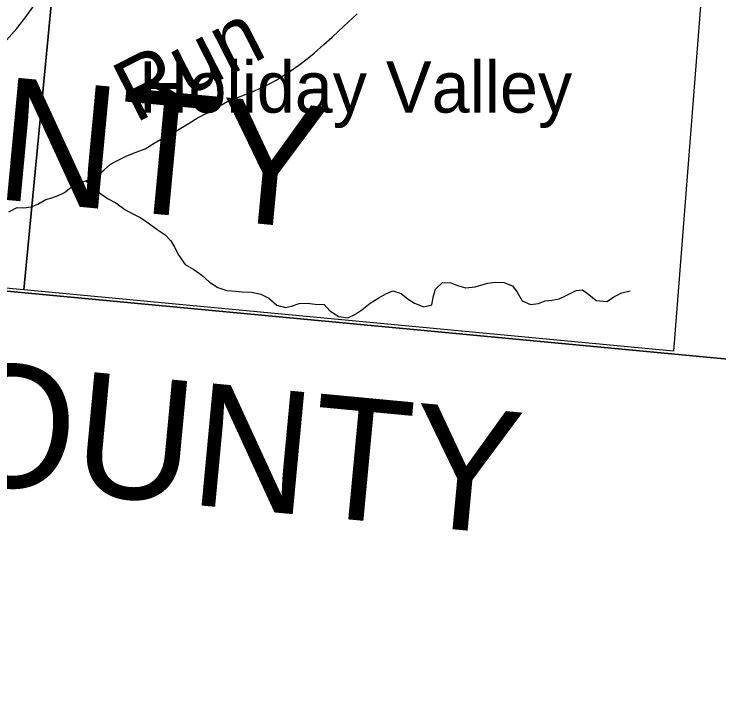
# Model space of a CAD drawing. Extents: x 0 to 680, y 0 to 440.
# Drawn here: x 201.89 to 218.93, y 223.53 to 239.87 of the extents above; entities that cross this region are included whole.
import ezdxf

# ---------------------------------------------------------------- set-up
doc = ezdxf.new("R2010")
doc.units = 0
for name, color, linetype in [('GM_X_Adjacent_County', 7, 'Continuous'), ('GM_X_Adjacent_County_Text', 7, 'Continuous'), ('GM_X_County', 7, 'Continuous'), ('GM_X_County_Road', 7, 'Continuous'), ('GM_X_Minor_River', 7, 'Continuous'), ('GM_X_Minor_River_Text', 7, 'Continuous'), ('GM_X_Section', 7, 'Continuous'), ('GM_X_Township', 7, 'Continuous'), ('GM_X_Unincorporated_Text', 7, 'Continuous')]:
    doc.layers.add(name, color=color, linetype=linetype)

msp = doc.modelspace()

# ---------------------------------------------------------------- linework, layer by layer
at = {"layer": 'GM_X_Adjacent_County'}
for points in [[(147.293, 330.96), (144.577, 302.142), (144.51, 301.336), (143.553, 290.485), (143.529, 290.136), (141.787, 270.726), (141.629, 267.688), (140.594, 256.41), (140.493, 255.146), (140.47, 254.902), (140.455, 254.776), (140.389, 254.084), (139.425, 244.118), (138.983, 239.223), (153.32, 237.849), (163.933, 236.734), (186.866, 234.57), (188.472, 234.42), (188.705, 234.396), (189.027, 234.365), (189.199, 234.349), (192.391, 234.048), (194.54, 233.845), (222.573, 231.206)], [(222.573, 231.206), (194.54, 233.845), (192.391, 234.048), (189.199, 234.349), (189.027, 234.365), (188.705, 234.396), (188.472, 234.42), (186.866, 234.57), (163.933, 236.734), (153.32, 237.849), (138.983, 239.223), (138.264, 231.413), (137.541, 223.533), (133.372, 223.921), (132.763, 223.977), (126.921, 224.521)], [(222.573, 231.206), (194.54, 233.845), (192.391, 234.048), (189.199, 234.349), (189.027, 234.365), (188.705, 234.396), (188.472, 234.42), (186.866, 234.57), (163.933, 236.734), (153.32, 237.849), (138.983, 239.223), (138.264, 231.413), (137.541, 223.533), (133.372, 223.921), (132.763, 223.977), (126.921, 224.521)]]:
    msp.add_lwpolyline(points, dxfattribs=at)
at = {"layer": 'GM_X_County'}
msp.add_lwpolyline([(147.293, 330.96), (144.577, 302.142), (144.51, 301.336), (143.553, 290.485), (143.529, 290.136), (141.787, 270.726), (141.629, 267.688), (140.594, 256.41), (140.493, 255.146), (140.47, 254.902), (140.455, 254.776), (140.389, 254.084), (139.425, 244.118), (138.983, 239.223), (153.32, 237.849), (163.933, 236.734), (186.866, 234.57), (188.472, 234.42), (188.705, 234.396), (189.027, 234.365), (189.199, 234.349), (192.391, 234.048), (194.54, 233.845), (222.573, 231.206)], dxfattribs=at)
at = {"layer": 'GM_X_County_Road'}
msp.add_lwpolyline([(201.708, 239.24), (201.953, 239.519), (202.037, 239.623), (202.125, 239.74), (202.199, 239.84), (202.55, 240.339), (203.081, 241.104), (203.311, 241.416), (203.425, 241.556), (203.529, 241.676), (203.552, 241.7)], dxfattribs=at)
at = {"layer": 'GM_X_Minor_River'}
for points in [[(202.804, 235.43), (202.952, 235.487), (203.107, 235.557), (203.304, 235.708), (203.512, 235.801), (203.679, 235.864), (203.875, 235.939), (204.066, 236.108), (204.216, 236.243), (204.401, 236.341), (204.615, 236.446), (204.841, 236.532), (205.055, 236.612), (205.275, 236.746), (205.43, 236.839), (205.692, 236.978), (205.877, 237.089), (206.122, 237.234), (206.336, 237.374), (206.551, 237.478), (206.718, 237.588), (206.92, 237.687), (207.099, 237.791), (207.301, 237.854), (207.473, 237.929), (207.669, 237.998), (207.842, 238.079), (208.02, 238.16), (208.223, 238.27), (208.39, 238.381), (208.593, 238.509), (208.772, 238.637), (208.975, 238.789), (209.142, 238.923), (209.381, 239.139), (209.579, 239.315), (209.734, 239.461), (209.98, 239.684), (210.183, 239.877)], [(203.624, 235.843), (203.766, 235.726), (203.953, 235.546), (204.147, 235.413), (204.352, 235.31), (204.569, 235.147), (204.793, 235.026), (204.957, 234.941), (205.163, 234.802), (205.35, 234.663), (205.538, 234.536), (205.678, 234.386), (205.765, 234.237), (205.875, 234.034), (206.026, 233.819), (206.232, 233.697), (206.431, 233.559), (206.612, 233.39), (206.812, 233.257), (207.036, 233.189), (207.255, 233.169), (207.408, 233.155), (207.627, 233.146), (207.857, 233.102), (208.051, 233.005), (208.244, 232.83), (208.451, 232.775), (208.599, 232.808), (208.783, 232.871), (208.979, 232.881), (209.168, 232.861), (209.386, 232.846), (209.527, 232.696), (209.744, 232.557), (209.956, 232.525), (210.129, 232.612), (210.302, 232.722), (210.499, 232.886), (210.708, 233.014), (210.875, 233.107), (211.047, 233.182), (211.253, 233.114), (211.423, 232.981), (211.576, 232.884), (211.8, 232.793), (211.995, 232.838), (212.028, 233.057), (212.077, 233.222), (212.251, 233.38), (212.452, 233.372), (212.611, 233.311), (212.811, 233.255), (213.042, 233.276), (213.197, 233.327), (213.345, 233.367), (213.529, 233.388), (213.73, 233.38), (213.942, 233.3), (214.052, 233.151), (214.174, 232.941), (214.374, 232.85), (214.57, 232.877), (214.736, 232.94), (214.896, 232.956), (215.074, 232.99), (215.276, 233.082), (215.479, 233.186), (215.633, 233.208), (215.785, 233.088), (215.967, 232.949), (216.227, 232.922), (216.412, 233.044), (216.584, 233.131), (216.786, 233.182)], [(201.758, 235.087), (201.961, 235.191), (202.115, 235.189), (202.304, 235.21), (202.465, 235.274), (202.655, 235.39), (202.804, 235.43)]]:
    msp.add_lwpolyline(points, dxfattribs=at)
at = {"layer": 'GM_X_Section'}
for points in [[(188.668, 250.631), (203.666, 249.238), (202.126, 233.205), (187.086, 234.593)], [(219.088, 247.695), (217.84, 231.719), (202.126, 233.205), (203.666, 249.238)]]:
    msp.add_lwpolyline(points, close=True, dxfattribs=at)
at = {"layer": 'GM_X_Township'}
msp.add_lwpolyline([(163.933, 236.734), (186.866, 234.57), (188.472, 234.42), (188.705, 234.396), (189.027, 234.365), (189.199, 234.349), (192.391, 234.048), (194.54, 233.845), (222.573, 231.206)], dxfattribs=at)

# ---------------------------------------------------------------- texts
at = {"layer": 'GM_X_Adjacent_County_Text'}
for s, rotation, p in [('CLARK COUNTY', 354.6286, (178.361, 237.572)), ('GREENE COUNTY', 354.6158, (179.563, 230.521))]:
    msp.add_text(s, height=2.96462, rotation=rotation, dxfattribs=at).set_placement(p)
at = {"layer": 'GM_X_Minor_River_Text'}
msp.add_text('Run', height=1.4822, rotation=26.9991, dxfattribs=at).set_placement((204.817, 237.224))
at = {"layer": 'GM_X_Unincorporated_Text'}
msp.add_text('Holiday Valley', height=1.23624, rotation=0, dxfattribs=at).set_placement((204.91, 237.488))

doc.saveas('drawing.dxf')
